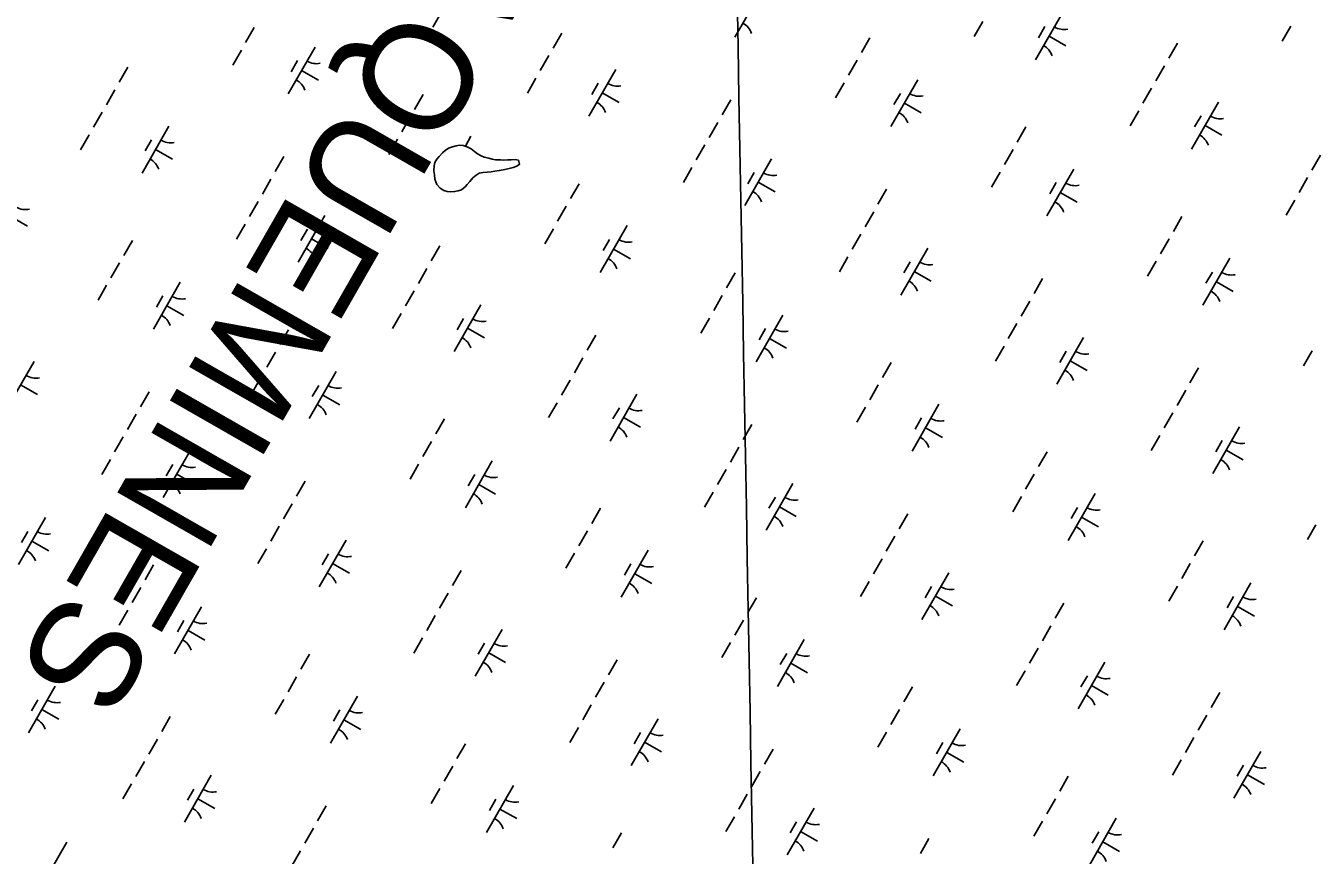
# Model space of a CAD drawing. Extents: x 3930721 to 3950824, y 220441 to 242861.
# Drawn here: x 3939995 to 3941189, y 235151 to 235919 of the extents above; entities that cross this region are included whole.
import ezdxf

# ---------------------------------------------------------------- set-up
doc = ezdxf.new("R2010")
doc.units = 0
for name, color, linetype in [('V-GRID-MAJR', 7, 'Continuous'), ('V-TOPO-GNAM-IDEN', 7, 'Continuous'), ('V-TOPO-SHOR', 7, 'Continuous'), ('V-WETL-SWMP', 7, 'Continuous')]:
    doc.layers.add(name, color=color, linetype=linetype)

msp = doc.modelspace()

# ---------------------------------------------------------------- linework, layer by layer
at = {"layer": 'V-GRID-MAJR'}
msp.add_spline([(3940914.4, 221486.3), (3940866.3, 224158.2), (3940756.9, 230218.1), (3940647.6, 236278.1), (3940604.7, 238656.8)], degree=3, dxfattribs=at)
at = {"layer": 'V-TOPO-SHOR'}
msp.add_lwpolyline([(3940414.9, 235782.4), (3940412.2, 235780.3), (3940409.1, 235777.9), (3940406.3, 235774.7), (3940403.9, 235771.7), (3940401.8, 235769.5), (3940398.5, 235766.8), (3940395.3, 235765.9), (3940392.1, 235765.3), (3940388.5, 235765), (3940385.2, 235765.3), (3940382.2, 235766.2), (3940378.7, 235768.3), (3940375.7, 235771.8), (3940374, 235776.7), (3940373.4, 235780.6), (3940373, 235784.4), (3940373.1, 235789.1), (3940373.8, 235792.2), (3940375.8, 235795.3), (3940377.9, 235797.8), (3940381, 235801.1), (3940383.3, 235803.4), (3940386.5, 235805.4), (3940390.2, 235806.6), (3940393.5, 235807.7), (3940396.7, 235808.2), (3940400, 235807.9), (3940403.7, 235806.7), (3940407.4, 235804.7), (3940410.7, 235802.3), (3940413.3, 235800.1), (3940416.6, 235798.2), (3940419.6, 235797.2), (3940423.9, 235796.1), (3940426.9, 235795.3), (3940429.9, 235794.7), (3940434.5, 235794.7), (3940437.7, 235794.4), (3940441.4, 235794.5), (3940444.6, 235794.6), (3940448.1, 235794.9), (3940451.2, 235794.2), (3940452.3, 235790.6), (3940449.8, 235788.8), (3940446.3, 235787.6), (3940441.4, 235786.3), (3940437.1, 235785.4), (3940433.4, 235784.6), (3940429.4, 235784), (3940426.1, 235783.6), (3940422.3, 235783.2), (3940418.7, 235782.9), (3940414.9, 235782.4)], dxfattribs=at)
at = {"layer": 'V-WETL-SWMP'}
for p, q in [((3940396.8, 235960.9), (3940372, 235917.5)), ((3940676.4, 235951.5), (3940651.5, 235908.1)), ((3940880.8, 235922.7), (3940872.9, 235908.8)), ((3940954.6, 235930.7), (3940929.7, 235887.3)), ((3940206.8, 235917), (3940198.8, 235903.2)), ((3940491.3, 235911.9), (3940483.3, 235898)), ((3940776.5, 235907.6), (3940768.5, 235893.8)), ((3940938.4, 235918), (3940932.5, 235907.6)), ((3940942.2, 235909), (3940957.8, 235900.1)), ((3941166, 235918.4), (3941158, 235904.5)), ((3940194.9, 235896.2), (3940186.9, 235882.3)), ((3940263, 235899), (3940238.1, 235855.6)), ((3941061, 235902.5), (3941053, 235888.6)), ((3940246.8, 235886.4), (3940240.9, 235876)), ((3940479.4, 235891.1), (3940471.4, 235877.2)), ((3940764.5, 235886.8), (3940756.6, 235872.9)), ((3940089.8, 235880.3), (3940081.9, 235866.4)), ((3940250.5, 235877.3), (3940266.2, 235868.4)), ((3940541.2, 235878.3), (3940516.3, 235834.9)), ((3941049, 235881.7), (3941041.1, 235867.8)), ((3940077.9, 235859.5), (3940069.9, 235845.6)), ((3940467.4, 235870.3), (3940459.5, 235856.4)), ((3940525, 235865.6), (3940519.1, 235855.2)), ((3940752.6, 235866), (3940744.6, 235852.1)), ((3940820.7, 235868.8), (3940795.9, 235825.4)), ((3941037.1, 235860.9), (3941029.1, 235847)), ((3940363, 235855.2), (3940355.1, 235841.3)), ((3940528.8, 235856.6), (3940544.4, 235847.6)), ((3940647.6, 235850.1), (3940639.6, 235836.2)), ((3940804.6, 235856.1), (3940798.6, 235845.7)), ((3941098.9, 235848), (3941074.1, 235804.6)), ((3940066, 235838.7), (3940058, 235824.8)), ((3940808.3, 235847.1), (3940823.9, 235838.2)), ((3941025.2, 235840), (3941017.2, 235826.2)), ((3940127.8, 235825.8), (3940102.9, 235782.4)), ((3940351.1, 235834.4), (3940343.2, 235820.5)), ((3940635.6, 235829.3), (3940627.7, 235815.4)), ((3940920.8, 235825), (3940912.8, 235811.1)), ((3941082.8, 235835.4), (3941076.8, 235825)), ((3941086.5, 235826.3), (3941102.1, 235817.4)), ((3940054, 235817.8), (3940046.1, 235804)), ((3940111.6, 235813.2), (3940105.7, 235802.8)), ((3940339.2, 235813.6), (3940331.2, 235799.7)), ((3940407.3, 235816.4), (3940402.1, 235807.2)), ((3940115.4, 235804.1), (3940131, 235795.2)), ((3940377.9, 235797.8), (3940381, 235801.1)), ((3940381, 235801.1), (3940383.3, 235803.4)), ((3940383.3, 235803.4), (3940386.5, 235805.4)), ((3940386.5, 235805.4), (3940390.2, 235806.6)), ((3940390.2, 235806.6), (3940393.5, 235807.7)), ((3940393.5, 235807.7), (3940396.7, 235808.2)), ((3940396.7, 235808.2), (3940400, 235807.9)), ((3940400, 235807.9), (3940403.7, 235806.7)), ((3940403.7, 235806.7), (3940407.4, 235804.7)), ((3940407.4, 235804.7), (3940410.7, 235802.3)), ((3940410.7, 235802.3), (3940413.3, 235800.1)), ((3940413.3, 235800.1), (3940416.6, 235798.2)), ((3940623.7, 235808.4), (3940615.7, 235794.6)), ((3940908.9, 235804.1), (3940900.9, 235790.3)), ((3940234.2, 235797.7), (3940226.2, 235783.8)), ((3940373, 235784.4), (3940373.1, 235789.1)), ((3940373.1, 235789.1), (3940373.8, 235792.2)), ((3940373.8, 235792.2), (3940375.8, 235795.3)), ((3940375.8, 235795.3), (3940377.9, 235797.8)), ((3940416.6, 235798.2), (3940419.6, 235797.2)), ((3940419.6, 235797.2), (3940423.9, 235796.1)), ((3940423.9, 235796.1), (3940426.9, 235795.3)), ((3940426.9, 235795.3), (3940429.9, 235794.7)), ((3940429.9, 235794.7), (3940434.5, 235794.7)), ((3940434.5, 235794.7), (3940437.7, 235794.4)), ((3940437.7, 235794.4), (3940441.4, 235794.5)), ((3940441.4, 235794.5), (3940444.6, 235794.6)), ((3940444.6, 235794.6), (3940448.1, 235794.9)), ((3940449.8, 235788.8), (3940446.3, 235787.6)), ((3940448.1, 235794.9), (3940451.2, 235794.2)), ((3940452.3, 235790.6), (3940449.8, 235788.8)), ((3940451.2, 235794.2), (3940452.3, 235790.6)), ((3940685.5, 235795.6), (3940660.7, 235752.2)), ((3941193.4, 235799), (3941185.4, 235785.2)), ((3940222.2, 235776.8), (3940214.3, 235762.9)), ((3940373.4, 235780.6), (3940373, 235784.4)), ((3940374, 235776.7), (3940373.4, 235780.6)), ((3940375.7, 235771.8), (3940374, 235776.7)), ((3940409.1, 235777.9), (3940406.3, 235774.7)), ((3940412.2, 235780.3), (3940409.1, 235777.9)), ((3940414.9, 235782.4), (3940412.2, 235780.3)), ((3940418.7, 235782.9), (3940414.9, 235782.4)), ((3940422.3, 235783.2), (3940418.7, 235782.9)), ((3940426.1, 235783.6), (3940422.3, 235783.2)), ((3940429.4, 235784), (3940426.1, 235783.6)), ((3940433.4, 235784.6), (3940429.4, 235784)), ((3940437.1, 235785.4), (3940433.4, 235784.6)), ((3940441.4, 235786.3), (3940437.1, 235785.4)), ((3940446.3, 235787.6), (3940441.4, 235786.3)), ((3940611.8, 235787.6), (3940603.8, 235773.7)), ((3940669.4, 235782.9), (3940663.4, 235772.5)), ((3940896.9, 235783.3), (3940889, 235769.4)), ((3940965.1, 235786.1), (3940940.2, 235742.7)), ((3941181.4, 235778.2), (3941173.5, 235764.3)), ((3940378.7, 235768.3), (3940375.7, 235771.8)), ((3940382.2, 235766.2), (3940378.7, 235768.3)), ((3940385.2, 235765.3), (3940382.2, 235766.2)), ((3940388.5, 235765), (3940385.2, 235765.3)), ((3940392.1, 235765.3), (3940388.5, 235765)), ((3940395.3, 235765.9), (3940392.1, 235765.3)), ((3940398.5, 235766.8), (3940395.3, 235765.9)), ((3940401.8, 235769.5), (3940398.5, 235766.8)), ((3940403.9, 235771.7), (3940401.8, 235769.5)), ((3940406.3, 235774.7), (3940403.9, 235771.7)), ((3940507.4, 235772.5), (3940499.4, 235758.7)), ((3940673.1, 235773.9), (3940688.7, 235765)), ((3940791.9, 235767.4), (3940783.9, 235753.5)), ((3940948.9, 235773.5), (3940943, 235763.1)), ((3940952.6, 235764.4), (3940968.3, 235755.5)), ((3940210.3, 235756), (3940202.3, 235742.1)), ((3941169.5, 235757.4), (3941161.6, 235743.5)), ((3939981.5, 235742.2), (3939997.1, 235733.3)), ((3940272.1, 235743.2), (3940247.3, 235699.8)), ((3940495.5, 235751.7), (3940487.5, 235737.8)), ((3940780, 235746.6), (3940772, 235732.7)), ((3941065.1, 235742.3), (3941057.2, 235728.4)), ((3940198.4, 235735.2), (3940190.4, 235721.3)), ((3940256, 235730.5), (3940250, 235720.1)), ((3940483.5, 235730.9), (3940475.6, 235717)), ((3940551.7, 235733.7), (3940526.8, 235690.3)), ((3940094, 235720.1), (3940086, 235706.2)), ((3940259.7, 235721.5), (3940275.3, 235712.5)), ((3940535.5, 235721), (3940529.6, 235710.6)), ((3940768, 235725.8), (3940760.1, 235711.9)), ((3941053.2, 235721.5), (3941045.3, 235707.6)), ((3940378.5, 235715), (3940370.5, 235701.1)), ((3940539.2, 235712), (3940554.9, 235703.1)), ((3940756.1, 235704.9), (3940748.2, 235691.1)), ((3940829.9, 235712.9), (3940805, 235669.5)), ((3940082.1, 235699.3), (3940074.1, 235685.4)), ((3940366.6, 235694.2), (3940358.6, 235680.3)), ((3940813.7, 235700.3), (3940807.8, 235689.9)), ((3941041.3, 235700.7), (3941033.3, 235686.8)), ((3941109.4, 235703.5), (3941084.6, 235660.1)), ((3940138.3, 235681.3), (3940113.4, 235637.9)), ((3940651.7, 235689.9), (3940643.8, 235676)), ((3940817.4, 235691.2), (3940833.1, 235682.3)), ((3940936.2, 235684.8), (3940928.3, 235670.9)), ((3941093.3, 235690.8), (3941087.3, 235680.4)), ((3941097, 235681.8), (3941112.6, 235672.8)), ((3940070.1, 235678.5), (3940062.2, 235664.6)), ((3940122.1, 235668.6), (3940116.2, 235658.2)), ((3940354.6, 235673.3), (3940346.7, 235659.5)), ((3940639.8, 235669), (3940631.9, 235655.2)), ((3940125.8, 235659.6), (3940141.5, 235650.6)), ((3940416.5, 235660.5), (3940391.6, 235617.1)), ((3940924.3, 235663.9), (3940916.4, 235650)), ((3940342.7, 235652.5), (3940334.8, 235638.6)), ((3940400.3, 235647.8), (3940394.4, 235637.4)), ((3940627.9, 235648.2), (3940619.9, 235634.3)), ((3940696, 235651), (3940671.1, 235607.6)), ((3940238.3, 235637.4), (3940230.4, 235623.6)), ((3940404, 235638.8), (3940419.7, 235629.8)), ((3940679.9, 235638.4), (3940673.9, 235628)), ((3940912.4, 235643.1), (3940904.4, 235629.2)), ((3940522.8, 235632.3), (3940514.9, 235618.4)), ((3940683.6, 235629.3), (3940699.2, 235620.4)), ((3940900.5, 235622.3), (3940892.5, 235608.4)), ((3940974.2, 235630.3), (3940949.4, 235586.9)), ((3940226.4, 235616.6), (3940218.5, 235602.7)), ((3940510.9, 235611.5), (3940503, 235597.6)), ((3940958.1, 235617.6), (3940952.1, 235607.2)), ((3941185.6, 235618), (3941177.7, 235604.1)), ((3940003.1, 235608.1), (3939978.2, 235564.7)), ((3940282.6, 235598.6), (3940257.7, 235555.2)), ((3940796.1, 235607.2), (3940788.1, 235593.3)), ((3940961.8, 235608.6), (3940977.4, 235599.6)), ((3941080.6, 235602.1), (3941072.6, 235588.2)), ((3939990.6, 235586.4), (3940006.3, 235577.4)), ((3940214.5, 235595.8), (3940206.5, 235581.9)), ((3940266.5, 235585.9), (3940260.5, 235575.5)), ((3940499, 235590.7), (3940491, 235576.8)), ((3940784.1, 235586.4), (3940776.2, 235572.5)), ((3940109.4, 235579.9), (3940101.5, 235566)), ((3940270.2, 235576.9), (3940285.8, 235568)), ((3940560.8, 235577.8), (3940536, 235534.4)), ((3941068.7, 235581.3), (3941060.7, 235567.4)), ((3940487.1, 235569.8), (3940479.1, 235556)), ((3940544.7, 235565.2), (3940538.7, 235554.8)), ((3940772.2, 235565.6), (3940764.3, 235551.7)), ((3940840.3, 235568.4), (3940815.5, 235525)), ((3940097.5, 235559.1), (3940089.6, 235545.2)), ((3940382.7, 235554.8), (3940374.7, 235540.9)), ((3940548.4, 235556.1), (3940564, 235547.2)), ((3940667.2, 235549.7), (3940659.2, 235535.8)), ((3940824.2, 235555.7), (3940818.2, 235545.3)), ((3941056.7, 235560.4), (3941048.8, 235546.6)), ((3940085.6, 235538.2), (3940077.6, 235524.3)), ((3940827.9, 235546.7), (3940843.5, 235537.7)), ((3941044.8, 235539.6), (3941036.8, 235525.7)), ((3941118.5, 235547.6), (3941093.7, 235504.2)), ((3940147.4, 235525.4), (3940122.6, 235482)), ((3940370.7, 235533.9), (3940362.8, 235520.1)), ((3940655.2, 235528.8), (3940647.3, 235514.9)), ((3941102.4, 235534.9), (3941096.4, 235524.5)), ((3941106.1, 235525.9), (3941121.7, 235517)), ((3940073.7, 235517.4), (3940065.7, 235503.5)), ((3940358.8, 235513.1), (3940350.9, 235499.2)), ((3940426.9, 235515.9), (3940402.1, 235472.5)), ((3940940.4, 235524.5), (3940932.5, 235510.7)), ((3940131.3, 235512.7), (3940125.3, 235502.3)), ((3940135, 235503.7), (3940150.6, 235494.7)), ((3940410.8, 235503.3), (3940404.8, 235492.9)), ((3940643.3, 235508), (3940635.4, 235494.1)), ((3940928.5, 235503.7), (3940920.5, 235489.8)), ((3940253.8, 235497.2), (3940245.8, 235483.3)), ((3940414.5, 235494.2), (3940430.1, 235485.3)), ((3940705.1, 235495.2), (3940680.3, 235451.8)), ((3940631.4, 235487.2), (3940623.4, 235473.3)), ((3940689, 235482.5), (3940683, 235472.1)), ((3940916.6, 235482.9), (3940908.6, 235469)), ((3940984.7, 235485.7), (3940959.8, 235442.3)), ((3940241.8, 235476.4), (3940233.9, 235462.5)), ((3940527, 235472.1), (3940519.1, 235458.2)), ((3940692.7, 235473.5), (3940708.3, 235464.5)), ((3940811.5, 235467), (3940803.6, 235453.1)), ((3940968.5, 235473), (3940962.6, 235462.6)), ((3940013.5, 235463.5), (3939988.7, 235420.1)), ((3940229.9, 235455.6), (3940222, 235441.7)), ((3940972.3, 235464), (3940987.9, 235455.1)), ((3941189.1, 235456.9), (3941181.2, 235443.1)), ((3939997.4, 235450.8), (3939991.4, 235440.4)), ((3940001.1, 235441.8), (3940016.7, 235432.9)), ((3940291.7, 235442.7), (3940266.9, 235399.3)), ((3940515.1, 235451.3), (3940507.1, 235437.4)), ((3940799.6, 235446.2), (3940791.6, 235432.3)), ((3941084.8, 235441.9), (3941076.8, 235428)), ((3940218, 235434.7), (3940210, 235420.9)), ((3940275.6, 235430.1), (3940269.6, 235419.7)), ((3940503.2, 235430.5), (3940495.2, 235416.6)), ((3940571.3, 235433.3), (3940546.4, 235389.9)), ((3940113.6, 235419.7), (3940105.7, 235405.8)), ((3940279.3, 235421), (3940294.9, 235412.1)), ((3940555.1, 235420.6), (3940549.2, 235410.2)), ((3940787.7, 235425.3), (3940779.7, 235411.5)), ((3941072.8, 235421), (3941064.9, 235407.2)), ((3940398.1, 235414.6), (3940390.2, 235400.7)), ((3940558.9, 235411.6), (3940574.5, 235402.6)), ((3940849.5, 235412.5), (3940824.6, 235369.1)), ((3940101.7, 235398.8), (3940093.7, 235385)), ((3940386.2, 235393.7), (3940378.2, 235379.8)), ((3940775.7, 235404.5), (3940767.8, 235390.6)), ((3940833.4, 235399.8), (3940827.4, 235389.4)), ((3941060.9, 235400.2), (3941052.9, 235386.3)), ((3941129, 235403), (3941104.2, 235359.6)), ((3940671.4, 235389.4), (3940663.4, 235375.6)), ((3940837.1, 235390.8), (3940852.7, 235381.9)), ((3940955.9, 235384.3), (3940947.9, 235370.4)), ((3941112.9, 235390.4), (3941106.9, 235380)), ((3940089.8, 235378), (3940081.8, 235364.1)), ((3940157.9, 235380.8), (3940133, 235337.4)), ((3940374.3, 235372.9), (3940366.3, 235359)), ((3941116.6, 235381.3), (3941132.2, 235372.4)), ((3940141.7, 235368.2), (3940135.8, 235357.8)), ((3940145.5, 235359.1), (3940161.1, 235350.2)), ((3940436.1, 235360.1), (3940411.2, 235316.7)), ((3940659.4, 235368.6), (3940651.5, 235354.7)), ((3940943.9, 235363.5), (3940936, 235349.6)), ((3940362.3, 235352.1), (3940354.4, 235338.2)), ((3940419.9, 235347.4), (3940414, 235337)), ((3940647.5, 235347.8), (3940639.5, 235333.9)), ((3940715.6, 235350.6), (3940690.8, 235307.2)), ((3940258, 235337), (3940250, 235323.1)), ((3940423.7, 235338.4), (3940439.3, 235329.4)), ((3940699.5, 235337.9), (3940693.5, 235327.5)), ((3940932, 235342.7), (3940924.1, 235328.8)), ((3940542.5, 235331.9), (3940534.5, 235318)), ((3940703.2, 235328.9), (3940718.8, 235320)), ((3940993.8, 235329.8), (3940969, 235286.4)), ((3940246, 235316.2), (3940238.1, 235302.3)), ((3940530.5, 235311.1), (3940522.6, 235297.2)), ((3940920.1, 235321.8), (3940912.1, 235308)), ((3940977.7, 235317.2), (3940971.7, 235306.8)), ((3940022.7, 235307.6), (3939997.8, 235264.2)), ((3940815.7, 235306.8), (3940807.7, 235292.9)), ((3940981.4, 235308.1), (3940997, 235299.2)), ((3941100.2, 235301.7), (3941092.2, 235287.8)), ((3940006.5, 235295), (3940000.6, 235284.6)), ((3940234.1, 235295.3), (3940226.1, 235281.5)), ((3940302.2, 235298.2), (3940277.4, 235254.8)), ((3940518.6, 235290.2), (3940510.7, 235276.4)), ((3940010.3, 235285.9), (3940025.9, 235277)), ((3940129.1, 235279.5), (3940121.1, 235265.6)), ((3940286.1, 235285.5), (3940280.1, 235275.1)), ((3940289.8, 235276.5), (3940305.4, 235267.5)), ((3940580.4, 235277.4), (3940555.6, 235234)), ((3940803.8, 235285.9), (3940795.8, 235272.1)), ((3941088.3, 235280.8), (3941080.3, 235266.9)), ((3940506.7, 235269.4), (3940498.7, 235255.5)), ((3940564.3, 235264.7), (3940558.3, 235254.3)), ((3940791.8, 235265.1), (3940783.9, 235251.2)), ((3940860, 235267.9), (3940835.1, 235224.5)), ((3940117.1, 235258.6), (3940109.2, 235244.7)), ((3940402.3, 235254.3), (3940394.3, 235240.5)), ((3940568, 235255.7), (3940583.6, 235246.7)), ((3940843.8, 235255.3), (3940837.9, 235244.9)), ((3941076.3, 235260), (3941068.4, 235246.1)), ((3940686.8, 235249.2), (3940678.8, 235235.3)), ((3940847.5, 235246.2), (3940863.2, 235237.3)), ((3941064.4, 235239.2), (3941056.5, 235225.3)), ((3941138.2, 235247.2), (3941113.3, 235203.8)), ((3940105.2, 235237.8), (3940097.2, 235223.9)), ((3940390.4, 235233.5), (3940382.4, 235219.6)), ((3940674.9, 235228.4), (3940666.9, 235214.5)), ((3941122, 235234.5), (3941116.1, 235224.1)), ((3940093.3, 235217), (3940085.3, 235203.1)), ((3940167, 235225), (3940142.2, 235181.6)), ((3940446.6, 235215.5), (3940421.7, 235172.1)), ((3940960, 235224.1), (3940952.1, 235210.2)), ((3941125.7, 235225.5), (3941141.4, 235216.5)), ((3940150.9, 235212.3), (3940144.9, 235201.9)), ((3940154.6, 235203.3), (3940170.2, 235194.3)), ((3940378.4, 235212.7), (3940370.5, 235198.8)), ((3940430.4, 235202.8), (3940424.5, 235192.4)), ((3940662.9, 235207.6), (3940655, 235193.7)), ((3940948.1, 235203.3), (3940940.2, 235189.4)), ((3940273.4, 235196.8), (3940265.4, 235182.9)), ((3940434.1, 235193.8), (3940449.8, 235184.9)), ((3940724.8, 235194.7), (3940699.9, 235151.3)), ((3940651, 235186.7), (3940643.1, 235172.9)), ((3940708.6, 235182.1), (3940702.7, 235171.7)), ((3940936.2, 235182.5), (3940928.2, 235168.6)), ((3941004.3, 235185.3), (3940979.5, 235141.9)), ((3940261.5, 235176), (3940253.5, 235162.1)), ((3940546.6, 235171.7), (3940538.7, 235157.8)), ((3940712.3, 235173), (3940728, 235164.1)), ((3940988.2, 235172.6), (3940982.2, 235162.2)), ((3940033.2, 235163.1), (3940008.3, 235119.7)), ((3940249.5, 235155.1), (3940241.6, 235141.2)), ((3940831.1, 235166.6), (3940823.2, 235152.7)), ((3940991.9, 235163.6), (3941007.5, 235154.6))]:
    msp.add_line(p, q, dxfattribs=at)
for centre, start, end in [((3940650.4, 235905.7), 19.4279, 60.9715), ((3940956.1, 235932.8), 239.4279, 280.9715), ((3940928.6, 235884.9), 19.4279, 60.9715), ((3940264.5, 235901.2), 239.4279, 280.9715), ((3940237, 235853.3), 19.4279, 60.9715), ((3940542.7, 235880.4), 239.4279, 280.9715), ((3940515.2, 235832.5), 19.4279, 60.9715), ((3940822.2, 235871), 239.4279, 280.9715), ((3940794.8, 235823), 19.4279, 60.9715), ((3941100.4, 235850.2), 239.4279, 280.9715), ((3940129.3, 235828), 239.4279, 280.9715), ((3941073, 235802.2), 19.4279, 60.9715), ((3940408.8, 235818.5), 280.4049, 280.9715), ((3940101.8, 235780), 19.4279, 60.9715), ((3940687, 235797.7), 239.4279, 280.9715), ((3940659.6, 235749.8), 19.4279, 60.9715), ((3940966.6, 235788.3), 239.4279, 280.9715), ((3940939.1, 235740.4), 19.4279, 60.9715), ((3939995.4, 235766.1), 239.4279, 280.9715), ((3940273.6, 235745.3), 239.4279, 280.9715), ((3940553.2, 235735.9), 239.4279, 280.9715), ((3940246.2, 235697.4), 19.4279, 60.9715), ((3940525.7, 235687.9), 19.4279, 60.9715), ((3940831.4, 235715.1), 239.4279, 280.9715), ((3940803.9, 235667.1), 19.4279, 60.9715), ((3941110.9, 235705.6), 239.4279, 280.9715), ((3941083.5, 235657.7), 19.4279, 60.9715), ((3940139.8, 235683.4), 239.4279, 280.9715), ((3940112.3, 235635.5), 19.4279, 60.9715), ((3940418, 235662.6), 239.4279, 280.9715), ((3940697.5, 235653.2), 239.4279, 280.9715), ((3940390.5, 235614.7), 19.4279, 60.9715), ((3940670.1, 235605.3), 19.4279, 60.9715), ((3940975.7, 235632.4), 239.4279, 280.9715), ((3940948.3, 235584.5), 19.4279, 60.9715), ((3940004.6, 235610.2), 239.4279, 280.9715), ((3940284.1, 235600.8), 239.4279, 280.9715), ((3940256.7, 235552.8), 19.4279, 60.9715), ((3940562.3, 235580), 239.4279, 280.9715), ((3940841.8, 235570.5), 239.4279, 280.9715), ((3940534.9, 235532), 19.4279, 60.9715), ((3940814.4, 235522.6), 19.4279, 60.9715), ((3941120.1, 235549.7), 239.4279, 280.9715), ((3941092.6, 235501.8), 19.4279, 60.9715), ((3940148.9, 235527.5), 239.4279, 280.9715), ((3940428.4, 235518.1), 239.4279, 280.9715), ((3940121.5, 235479.6), 19.4279, 60.9715), ((3940401, 235470.2), 19.4279, 60.9715), ((3940706.7, 235497.3), 239.4279, 280.9715), ((3940986.2, 235487.9), 239.4279, 280.9715), ((3940679.2, 235449.4), 19.4279, 60.9715), ((3940958.7, 235439.9), 19.4279, 60.9715), ((3940015, 235465.7), 239.4279, 280.9715), ((3939987.6, 235417.7), 19.4279, 60.9715), ((3940293.3, 235444.9), 239.4279, 280.9715), ((3940572.8, 235435.4), 239.4279, 280.9715), ((3940265.8, 235396.9), 19.4279, 60.9715), ((3940545.3, 235387.5), 19.4279, 60.9715), ((3940851, 235414.6), 239.4279, 280.9715), ((3940823.5, 235366.7), 19.4279, 60.9715), ((3941130.5, 235405.2), 239.4279, 280.9715), ((3941103.1, 235357.3), 19.4279, 60.9715), ((3940159.4, 235383), 239.4279, 280.9715), ((3940131.9, 235335), 19.4279, 60.9715), ((3940437.6, 235362.2), 239.4279, 280.9715), ((3940717.1, 235352.8), 239.4279, 280.9715), ((3940410.1, 235314.3), 19.4279, 60.9715), ((3940689.7, 235304.8), 19.4279, 60.9715), ((3940995.3, 235332), 239.4279, 280.9715), ((3940967.9, 235284), 19.4279, 60.9715), ((3940024.2, 235309.8), 239.4279, 280.9715), ((3939996.7, 235261.8), 19.4279, 60.9715), ((3940303.7, 235300.3), 239.4279, 280.9715), ((3940276.3, 235252.4), 19.4279, 60.9715), ((3940581.9, 235279.5), 239.4279, 280.9715), ((3940861.5, 235270.1), 239.4279, 280.9715), ((3940554.5, 235231.6), 19.4279, 60.9715), ((3940834, 235222.2), 19.4279, 60.9715), ((3941139.7, 235249.3), 239.4279, 280.9715), ((3941112.2, 235201.4), 19.4279, 60.9715), ((3940168.5, 235227.1), 239.4279, 280.9715), ((3940141.1, 235179.2), 19.4279, 60.9715), ((3940448.1, 235217.7), 239.4279, 280.9715), ((3940420.6, 235169.7), 19.4279, 60.9715), ((3940726.3, 235196.9), 239.4279, 280.9715), ((3941005.8, 235187.4), 239.4279, 280.9715), ((3940698.8, 235148.9), 19.4279, 60.9715), ((3940978.4, 235139.5), 19.4279, 60.9715)]:
    msp.add_arc(centre, 17.6, start, end, dxfattribs=at)

# ---------------------------------------------------------------- texts
at = {"layer": 'V-TOPO-GNAM-IDEN'}
msp.add_text('PLAQUEMINES', height=100, rotation=240.2006, dxfattribs=at).set_placement((3940466.1, 236160.9))

doc.saveas('drawing.dxf')
